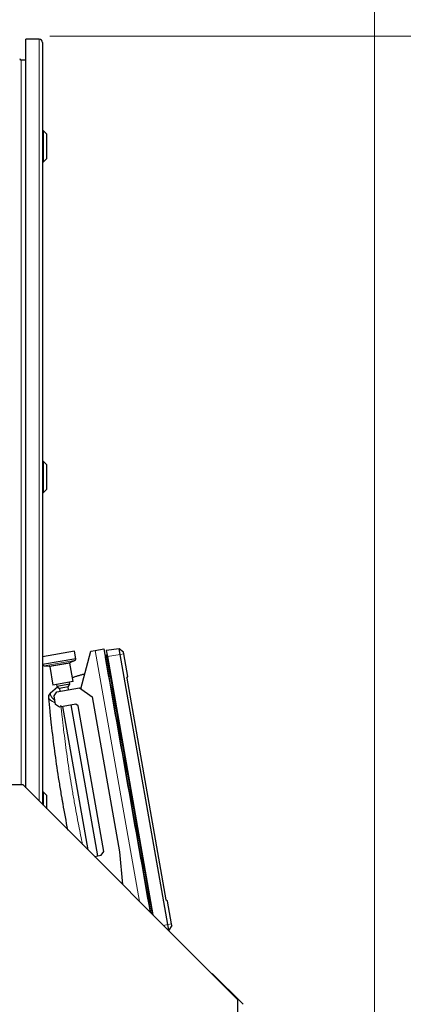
# Model space of a CAD drawing. Header units: inches. Extents: x 0 to 17820, y -10 to 12600.
# Tile 280 of 339: x 9360 to 9708, y 10270 to 11163. Entities that reach past the tile are written whole.
import ezdxf

# ---------------------------------------------------------------- set-up
doc = ezdxf.new("R2010")
doc.units = ezdxf.units.IN
doc.layers.add('1', color=7, linetype='Continuous', true_color=0xffffff)
doc.layers.add('254', color=7, linetype='Continuous', true_color=0xffffff)
doc.styles.add('latin_extended', font='simplex.shx')
doc.dimstyles.get("Standard").update_dxf_attribs({"dimtxt": 0.18, "dimasz": 0.18, "dimexe": 0.18, "dimexo": 0.0625, "dimgap": 0.09, "dimtad": 0, "dimtih": 1, "dimtoh": 1, "dimdec": 4, "dimzin": 0, "dimdsep": 46, "dimtxsty": 'Standard', "dimcen": 0.09, "dimadec": 0, "dimazin": 0, "dimtfac": 1, "dimtdec": 4, "dimtofl": 0, "dimtmove": 0, "dimatfit": 3, "dimfxl": 1, "dimtolj": 1, "dimtzin": 0, "dimarcsym": 0})

# ---------------------------------------------------------------- blocks, each defined once
blk = doc.blocks.new('_U3')
at = {"layer": '254', "color": 3, "linetype": 'Continuous', "lineweight": 13, "transparency": 16777216}
for p, q in [((7293.66, 10134.7), (7293.66, 11650.4)), ((9682.22, 8812.79), (9682.22, 11650.4)), ((7398.66, 11620.4), (9577.22, 11620.4))]:
    blk.add_line(p, q, dxfattribs=at)
at = {"layer": '254', "color": 3, "transparency": 16777216}
for points in [[(7398.66, 11637.9), (7398.66, 11602.9), (7293.66, 11620.4)], [(9577.22, 11602.9), (9577.22, 11637.9), (9682.22, 11620.4)]]:
    blk.add_solid(points, dxfattribs=at)
at = {"layer": 'Defpoints', "color": 0, "transparency": 16777216}
for p in [(9682.22, 11620.4), (7293.66, 10104.7), (9682.22, 8782.79)]:
    blk.add_point(p, dxfattribs=at)
at = {"layer": '254', "color": 2, "lineweight": 13, "transparency": 16777216, "insert": (8305.44, 11777.9), "char_height": 105, "attachment_point": 1, "style": 'latin_extended'}
blk.add_mtext('\\A1;2389', dxfattribs=at)
blk = doc.blocks.new('_U10')
at = {"layer": '254', "color": 3, "linetype": 'Continuous', "lineweight": 13, "transparency": 16777216}
for p, q in [((9387.37, 11148.4), (10092.85, 11148.4)), ((10062.85, 11043.4), (10062.85, 7677.9)), ((9033.32, 7572.9), (10092.85, 7572.9))]:
    blk.add_line(p, q, dxfattribs=at)
at = {"layer": '254', "color": 3, "transparency": 16777216}
for points in [[(10080.35, 11043.4), (10045.35, 11043.4), (10062.85, 11148.4)], [(10045.35, 7677.9), (10080.35, 7677.9), (10062.85, 7572.9)]]:
    blk.add_solid(points, dxfattribs=at)
at = {"layer": 'Defpoints', "color": 0, "transparency": 16777216}
for p in [(9357.37, 11148.4), (9003.32, 7572.9), (10062.85, 7572.9)]:
    blk.add_point(p, dxfattribs=at)
at = {"layer": '254', "color": 2, "lineweight": 13, "transparency": 16777216, "insert": (9905.35, 9175.65), "char_height": 105, "attachment_point": 1, "rotation": 90, "style": 'latin_extended'}
blk.add_mtext('\\A1;3575', dxfattribs=at)

msp = doc.modelspace()

# ---------------------------------------------------------------- linework, layer by layer
at = {"layer": '1', "color": 2, "linetype": 'Continuous', "lineweight": 25}
for p, q in [((9377.797, 11145.901), (9365.797, 11145.901)), ((9365.797, 10466.362), (9365.797, 11145.901)), ((9380.797, 11142.901), (9380.797, 10451.367)), ((9365.797, 11126.901), (9361.472, 11126.901)), ((9381.797, 11062.501), (9380.797, 11062.501)), ((9384.797, 11059.501), (9381.797, 11062.501)), ((9381.797, 11034.501), (9381.797, 11062.501)), ((9384.797, 11037.501), (9384.797, 11059.501)), ((9381.797, 11034.501), (9384.797, 11037.501)), ((9380.797, 11034.501), (9381.797, 11034.501)), ((9381.797, 10762.501), (9380.797, 10762.501)), ((9384.797, 10759.501), (9381.797, 10762.501)), ((9381.797, 10734.501), (9381.797, 10762.501)), ((9384.797, 10737.501), (9384.797, 10759.501)), ((9380.797, 10734.501), (9381.797, 10734.501)), ((9381.797, 10734.501), (9384.797, 10737.501)), ((9409.999, 10590.564), (9380.796, 10585.415)), ((9411.225, 10583.609), (9409.999, 10590.564)), ((9415.662, 10556.295), (9424.816, 10590.457)), ((9424.816, 10590.457), (9428.755, 10591.152)), ((9428.755, 10591.152), (9436.634, 10592.541)), ((9436.634, 10592.541), (9478.81, 10353.347)), ((9450.342, 10592.555), (9438.746, 10590.925)), ((9438.746, 10590.925), (9439.709, 10585.467)), ((9454.415, 10589.595), (9450.342, 10592.555)), ((9451.233, 10587.499), (9450.342, 10592.555)), ((9454.678, 10588.107), (9454.415, 10589.595)), ((9411.225, 10583.609), (9380.841, 10578.251)), ((9405.945, 10580.188), (9410.034, 10581.969)), ((9437.971, 10584.959), (9437.977, 10584.961)), ((9437.977, 10584.961), (9437.977, 10584.961)), ((9437.997, 10584.808), (9438.004, 10584.809)), ((9438.136, 10585.54), (9438.905, 10586.691)), ((9439.709, 10585.467), (9481.029, 10351.128)), ((9494.472, 10342.282), (9451.233, 10587.499)), ((9458.311, 10567.5), (9454.678, 10588.107)), ((9380.797, 10578.503), (9380.841, 10578.251)), ((9382.521, 10577.118), (9386.972, 10576.843)), ((9387.434, 10576.431), (9390.386, 10559.689)), ((9408.605, 10562.901), (9405.653, 10579.643)), ((9408.605, 10562.901), (9390.386, 10559.689)), ((9405.751, 10560.367), (9405.404, 10562.337)), ((9457.357, 10565.847), (9458.311, 10567.5)), ((9457.357, 10565.847), (9492.821, 10364.723)), ((9388.247, 10552.7), (9394.461, 10557.914)), ((9391.328, 10550.028), (9393.761, 10553.503)), ((9393.586, 10560.253), (9393.934, 10558.284)), ((9393.761, 10553.503), (9414.442, 10557.15)), ((9405.751, 10560.367), (9393.934, 10558.284)), ((9393.934, 10558.284), (9396.251, 10556.661)), ((9404.129, 10558.051), (9396.251, 10556.661)), ((9396.251, 10556.661), (9396.716, 10554.024)), ((9404.129, 10558.051), (9405.751, 10560.367)), ((9404.594, 10555.413), (9404.129, 10558.051)), ((9414.442, 10557.15), (9426.027, 10549.038)), ((9392.717, 10542.149), (9391.328, 10550.028)), ((9426.027, 10549.038), (9450.858, 10408.21)), ((9396.192, 10539.716), (9392.717, 10542.149)), ((9410.964, 10542.32), (9396.192, 10539.716)), ((9399.147, 10540.237), (9422.102, 10410.054)), ((9431.162, 10404.737), (9407.025, 10541.626)), ((9413.281, 10540.698), (9410.964, 10542.32)), ((9436.55, 10408.734), (9413.281, 10540.698)), ((9363.172, 10468.983), (8917.481, 10468.983)), ((9558.172, 10273.983), (9363.172, 10468.983)), ((9381.797, 10462.501), (9380.797, 10462.501)), ((9384.797, 10459.501), (9381.797, 10462.501)), ((9381.797, 10450.359), (9381.797, 10462.501)), ((9384.797, 10447.358), (9384.797, 10459.501)), ((9427.978, 10404.176), (9434.117, 10405.258)), ((9434.117, 10405.258), (9436.55, 10408.734)), ((9450.858, 10408.21), (9453.439, 10378.716)), ((9494.283, 10363.496), (9492.821, 10364.723)), ((9497.916, 10342.89), (9494.283, 10363.496)), ((9495.363, 10337.227), (9494.472, 10342.282)), ((9498.179, 10341.401), (9495.363, 10337.227)), ((9498.179, 10341.401), (9497.916, 10342.89)), ((9495.363, 10337.227), (9495.004, 10337.151)), ((9534.815, 10297.944), (9534.513, 10297.642)), ((9562.828, 10269.931), (9534.815, 10297.944)), ((9558.172, 10015.983), (9558.172, 10273.983))]:
    msp.add_line(p, q, dxfattribs=at)
at = {"layer": '1', "color": 110, "linetype": 'Continuous', "lineweight": 13}
for p, q in [((9377.797, 10454.363), (9377.797, 11145.901)), ((9361.472, 11126.901), (9361.472, 10468.985)), ((9428.755, 10591.152), (9468.948, 10363.21)), ((9410.034, 10581.969), (9382.521, 10577.118)), ((9405.945, 10580.188), (9386.972, 10576.843)), ((9438.257, 10584.853), (9439.2, 10585.018)), ((9451.233, 10587.499), (9439.709, 10585.467)), ((9454.678, 10588.107), (9451.233, 10587.499)), ((9405.653, 10579.643), (9387.434, 10576.431)), ((9494.472, 10342.282), (9490.562, 10341.593)), ((9497.916, 10342.89), (9494.472, 10342.282))]:
    msp.add_line(p, q, dxfattribs=at)
at = {"layer": '1', "color": 2, "linetype": 'Continuous', "lineweight": 25}
for centre, radius, start, end in [((9377.797, 11142.901), 3, 0, 90), ((9361.472, 11128.201), 1.3, 180, 270), ((9406.145, 10579.73), 0.5, 113.540716, 190), ((9409.235, 10583.803), 2, 293.540716, 354.424215), ((9382.645, 10579.114), 2, 205.575785, 266.459284), ((9386.941, 10576.344), 0.5, 10, 86.459284)]:
    msp.add_arc(centre, radius, start, end, dxfattribs=at)
for centre, major_axis, ratio, start_param, end_param in [((9438.925, 10585.012), (-0.936, -0.165), 0.9999989, 5.5196438, 6.0795337), ((9438.925, 10585.012), (0.936, 0.165), 0.9999987, 2.3780513, 2.9318039), ((9438.933, 10584.973), (-0.936, -0.165), 0.0014601, 0.1205484, 0.7635412), ((9439.736, 10586.135), (-0.985, -0.174), 0.9999989, 4.8561844, 5.5190238), ((9439.736, 10586.135), (0.985, 0.174), 0.9999987, 1.7145918, 2.3773026), ((9439.911, 10585.144), (-0.985, -0.174), 0.0014601, 0.7635651, 1.4270009)]:
    msp.add_ellipse(centre, major_axis=major_axis, ratio=ratio, start_param=start_param, end_param=end_param, dxfattribs=at)
at = {"layer": '1', "color": 110, "linetype": 'Continuous', "lineweight": 13}
msp.add_ellipse((9391.507, 10548.381), major_axis=(4.978, 0.468), ratio=0.9597088, start_param=2.2536205, end_param=3.1415927, dxfattribs=at)
at = {"layer": '1', "color": 2, "linetype": 'Continuous', "lineweight": 25}
for points, knots in [([(9437.977, 10585.046), (9437.976, 10585.026), (9437.976, 10584.995), (9437.977, 10584.967), (9437.977, 10584.96), (9437.977, 10584.961), (9437.977, 10584.961)], [0, 0, 0, 0, 0.4185608, 0.7828854, 0.9114962, 1, 1, 1, 1]), ([(9407.958, 10566.561), (9408.368, 10566.692), (9408.778, 10566.822), (9410.111, 10567.24), (9411.034, 10567.525), (9412.883, 10568.083), (9413.809, 10568.357), (9415.201, 10568.761), (9415.665, 10568.894), (9416.594, 10569.158), (9417.523, 10569.419), (9418.454, 10569.675), (9419.046, 10569.836), (9419.173, 10569.87), (9419.299, 10569.905)], [0, 0, 0, 0, 0.109185, 0.109185, 0.3542005, 0.3542005, 0.599216, 0.599216, 0.7217237, 0.7217237, 0.8442314, 0.9667392, 0.9667392, 1, 1, 1, 1]), ([(9386.529, 10547.913), (9386.521, 10547.997), (9386.514, 10548.07), (9386.502, 10548.193), (9386.498, 10548.243), (9386.49, 10548.324), (9386.487, 10548.354), (9386.485, 10548.383), (9386.484, 10548.394), (9386.483, 10548.401), (9386.483, 10548.402), (9386.483, 10548.403), (9386.483, 10548.403)], [0, 0, 0, 0, 0.2503811, 0.2503811, 0.5007623, 0.5007623, 0.7511434, 0.7511434, 0.876334, 0.9389293, 0.9702269, 1, 1, 1, 1]), ([(9403.985, 10427.86), (9403.965, 10427.957), (9403.946, 10428.054), (9402.365, 10436.072), (9400.883, 10444.008), (9399.306, 10452.955), (9399.131, 10453.949), (9398.786, 10455.938), (9398.271, 10458.922), (9397.097, 10465.889), (9396.137, 10471.866), (9394.275, 10483.829), (9393.115, 10491.814), (9390.957, 10507.808), (9389.958, 10515.815), (9388.81, 10525.838), (9388.586, 10527.843), (9388.147, 10531.855), (9387.504, 10537.874), (9386.907, 10543.896), (9386.529, 10547.913)], [0, 0, 0, 0, 0.002444, 0.002444, 0.2019552, 0.2019552, 0.2268941, 0.2268941, 0.251833, 0.3017108, 0.4014664, 0.4014664, 0.6009776, 0.6009776, 0.8004888, 0.8004888, 0.8503666, 0.8503666, 0.9002444, 1, 1, 1, 1])]:
    msp.add_open_spline(points, degree=3, knots=knots, dxfattribs=at)
for points, degree in [([(9438.004, 10584.809), (9437.977, 10584.96), (9437.977, 10584.962), (9437.977, 10584.961), (9437.977, 10584.961)], 3), ([(9478.818, 10353.339), (9465.214, 10430.495), (9451.609, 10507.651), (9438.004, 10584.809)], 3), ([(9438.905, 10586.691), (9438.136, 10585.54)], 1), ([(9438.905, 10586.691), (9438.136, 10585.54)], 1), ([(9438.257, 10584.853), (9438.212, 10585.111), (9438.158, 10585.414), (9438.136, 10585.541), (9438.136, 10585.54)], 3), ([(9438.905, 10586.691), (9438.905, 10586.692), (9438.968, 10586.332), (9439.12, 10585.474), (9439.2, 10585.018)], 3), ([(9386.483, 10548.403), (9386.439, 10548.866), (9386.486, 10549.774), (9386.874, 10550.978), (9387.487, 10551.97), (9387.988, 10552.482), (9388.247, 10552.7)], 3)]:
    msp.add_open_spline(points, degree=degree, dxfattribs=at)
at = {"layer": '1', "color": 110, "linetype": 'Continuous', "lineweight": 13}
for points in [[(9479.135, 10353.021), (9465.509, 10430.297), (9451.883, 10507.574), (9438.257, 10584.853)], [(9439.2, 10585.018), (9452.905, 10507.292), (9466.61, 10429.567), (9480.315, 10351.842)]]:
    msp.add_open_spline(points, degree=3, dxfattribs=at)
for points, knots in [([(9392.618, 10543.404), (9392.489, 10543.464), (9392.046, 10543.67), (9391.622, 10543.877), (9391.183, 10544.097), (9391.04, 10544.171), (9390.828, 10544.281), (9390.759, 10544.317), (9390.621, 10544.391), (9390.553, 10544.427), (9390.216, 10544.609), (9389.702, 10544.897), (9389.24, 10545.179), (9388.803, 10545.458), (9388.597, 10545.597), (9388.212, 10545.87), (9388.009, 10546.022), (9387.825, 10546.172), (9387.784, 10546.205), (9387.764, 10546.221), (9387.704, 10546.271), (9387.665, 10546.304), (9387.552, 10546.402), (9387.48, 10546.467), (9387.276, 10546.659), (9387.036, 10546.908), (9386.856, 10547.145), (9386.708, 10547.376), (9386.65, 10547.488), (9386.565, 10547.705), (9386.538, 10547.811), (9386.529, 10547.913)], [0, 0, 0, 0, 0.0353627, 0.123057, 0.123057, 0.1669042, 0.1669042, 0.1888277, 0.1888277, 0.2107513, 0.2107513, 0.2984456, 0.3861399, 0.3861399, 0.4738342, 0.4738342, 0.5615285, 0.5724903, 0.5724903, 0.5834521, 0.5834521, 0.6053757, 0.6053757, 0.6492228, 0.6492228, 0.7369171, 0.8246114, 0.8246114, 0.9123057, 0.9123057, 1, 1, 1, 1]), ([(9388.017, 10551.792), (9388.008, 10551.643), (9388.016, 10551.488), (9388.06, 10551.165), (9388.097, 10550.998), (9388.2, 10550.651), (9388.332, 10550.292), (9388.522, 10549.911), (9388.686, 10549.616), (9388.744, 10549.516), (9388.837, 10549.364), (9388.869, 10549.313), (9388.918, 10549.236), (9388.934, 10549.21), (9388.968, 10549.158), (9389.121, 10548.925), (9389.29, 10548.688), (9389.616, 10548.26), (9389.791, 10548.042), (9390.166, 10547.601), (9390.565, 10547.152), (9391.012, 10546.691), (9391.306, 10546.399), (9391.366, 10546.341), (9391.487, 10546.223), (9391.548, 10546.164), (9391.733, 10545.986), (9391.86, 10545.867), (9392.001, 10545.737), (9392.014, 10545.725), (9392.027, 10545.713)], [0, 0, 0, 0, 0.0995025, 0.0995025, 0.199005, 0.199005, 0.2985075, 0.39801, 0.39801, 0.4477612, 0.4477612, 0.4726368, 0.4726368, 0.4850746, 0.4850746, 0.4975124, 0.5970149, 0.5970149, 0.6965174, 0.6965174, 0.7960199, 0.8955224, 0.8955224, 0.920398, 0.920398, 0.9452736, 0.9452736, 0.9950249, 0.9950249, 1, 1, 1, 1]), ([(9388.247, 10552.7), (9388.216, 10552.674), (9388.161, 10552.598), (9388.116, 10552.473), (9388.078, 10552.322), (9388.061, 10552.235), (9388.035, 10552.033), (9388.024, 10551.919), (9388.017, 10551.792)], [0, 0, 0, 0, 0.25, 0.5, 0.5, 0.75, 0.75, 1, 1, 1, 1]), ([(9397.611, 10541.384), (9397.978, 10537.717), (9398.362, 10534.051), (9398.963, 10528.554), (9399.168, 10526.722), (9399.586, 10523.06), (9399.799, 10521.229), (9400.887, 10512.079), (9401.826, 10504.768), (9403.84, 10490.164), (9404.916, 10482.871), (9406.632, 10471.945), (9407.221, 10468.306), (9408.13, 10462.85), (9408.438, 10461.032), (9409.061, 10457.397), (9409.377, 10455.58), (9410.978, 10446.499), (9412.327, 10439.248), (9414.872, 10426.242), (9416.044, 10420.483), (9417.259, 10414.732)], [0, 0, 0, 0, 0.0862515, 0.0862515, 0.1293773, 0.1293773, 0.172503, 0.172503, 0.345006, 0.345006, 0.5175091, 0.5175091, 0.6037606, 0.6037606, 0.6468863, 0.6468863, 0.6900121, 0.6900121, 0.8625151, 0.8625151, 1, 1, 1, 1])]:
    msp.add_open_spline(points, degree=3, knots=knots, dxfattribs=at)

# ---------------------------------------------------------------- dimensions: what is measured, and where the dimension line sits
at = {"layer": '254', "color": 2, "linetype": 'Continuous', "lineweight": 13}
dim = msp.add_linear_dim(base=(9682.224, 11620.401), p1=(7293.662, 10104.704), p2=(9682.224, 8782.794), dimstyle='Standard', override={"dimscale": 30, "dimtxt": 3.5, "dimasz": 3.5, "dimexe": 1, "dimexo": 1, "dimgap": 1.75, "dimtad": 1, "dimtih": 1, "dimtoh": 0, "dimdec": 0, "dimlfac": 1, "dimzin": 8, "dimdsep": 46, "dimlunit": 2, "dimtxsty": 'latin_extended', "dimsah": 1, "dimse1": 0, "dimse2": 0, "dimsd1": 0, "dimsd2": 0, "dimclrd": 3, "dimclre": 3, "dimclrt": 2, "dimtol": 0, "dimtm": -0.1, "dimtfac": 0.714286, "dimtdec": 3, "dimtofl": 1, "dimtmove": 0, "dimtzin": 8, "dimlwd": 13, "dimlwe": 13}, dxfattribs=at)
dim.commit()
dim.dimension.update_dxf_attribs({"geometry": '_U3', "text_midpoint": (8487.943, 11620.401), "dimtype": 160})
dim = msp.add_linear_dim(base=(10062.850938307, 7572.901034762), p1=(9357.371598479, 11148.401034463), p2=(9003.321586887, 7572.901034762), angle=90, dimstyle='Standard', override={"dimscale": 30, "dimtxt": 3.5, "dimasz": 3.5, "dimexe": 1, "dimexo": 1, "dimgap": 1.75, "dimtad": 1, "dimtih": 0, "dimtoh": 0, "dimdec": 0, "dimlfac": 1, "dimzin": 8, "dimdsep": 46, "dimlunit": 2, "dimtxsty": 'latin_extended', "dimsah": 1, "dimse1": 0, "dimse2": 0, "dimsd1": 0, "dimsd2": 0, "dimclrd": 3, "dimclre": 3, "dimclrt": 2, "dimtol": 0, "dimtm": -0.1, "dimtfac": 0.714286, "dimtdec": 3, "dimtofl": 1, "dimtmove": 0, "dimtzin": 8, "dimlwd": 13, "dimlwe": 13}, dxfattribs=at)
dim.commit()
dim.dimension.update_dxf_attribs({"geometry": '_U10', "text_midpoint": (10062.850938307, 9360.651034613), "dimtype": 160})

doc.saveas('drawing.dxf')
